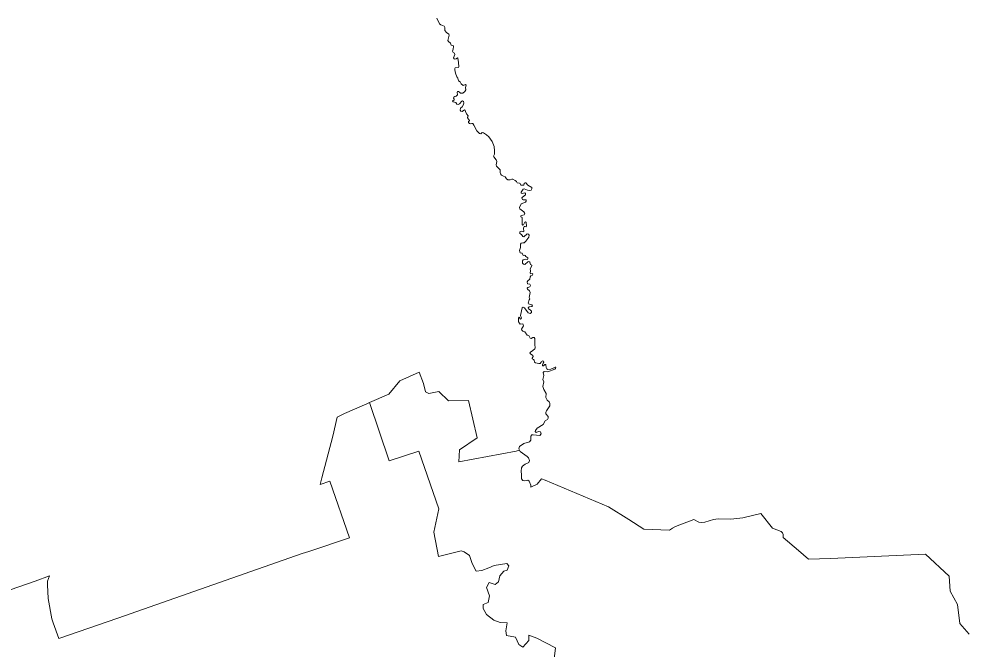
# Model space of a CAD drawing. Extents: x 369010 to 739155, y 6377141 to 6616555.
# Drawn here: x 628044 to 637511, y 6417600 to 6423888 of the extents above; entities that cross this region are included whole.
import ezdxf

# ---------------------------------------------------------------- set-up
doc = ezdxf.new("R2010")
doc.units = 0
doc.header["$LTSCALE"] = 40
doc.layers.add('1', color=7, linetype='Continuous', lineweight=13)

msp = doc.modelspace()

# ---------------------------------------------------------------- linework, layer by layer
at = {"layer": '1'}
for points in [[(632475.19, 6423224.75), (632455, 6423241.96), (632444.24, 6423261.66), (632429.51, 6423270.1), (632423.55, 6423295.58), (632412.8, 6423309.98), (632397.4, 6423347.39), (632390.78, 6423381.81), (632390.78, 6423393.56), (632396.74, 6423399.02), (632427.69, 6423404.98), (632430.67, 6423410.94), (632427.69, 6423454.8), (632421.73, 6423498.16), (632417.6, 6423500.48), (632405.02, 6423489.22), (632393.27, 6423486.25), (632384.83, 6423489.89), (632379.53, 6423500.48), (632390.78, 6423534.41), (632387.31, 6423545.16), (632376.55, 6423553.44), (632368.94, 6423567.01), (632374.73, 6423584.89), (632379.03, 6423612.86), (632374.23, 6423622.95), (632355.2, 6423626.43), (632349.91, 6423647.28), (632328.56, 6423661.51), (632323.09, 6423673.43), (632335.01, 6423726.23), (632331.04, 6423734.83), (632307.87, 6423752.04), (632292.97, 6423773.39), (632291.81, 6423801.36), (632284.7, 6423814.94), (632252.09, 6423828.01), (632237.86, 6423838.77), (632211.71, 6423895.21)], [(632211.71, 6423895.21), (632237.86, 6423838.77), (632252.09, 6423828.01), (632284.7, 6423814.94), (632291.81, 6423801.36), (632292.97, 6423773.39), (632307.87, 6423752.04), (632331.04, 6423734.83), (632335.01, 6423726.23), (632323.09, 6423673.43), (632328.56, 6423661.51), (632349.91, 6423647.28)], [(632349.91, 6423647.28), (632355.2, 6423626.43), (632374.23, 6423622.95), (632379.03, 6423612.86), (632374.73, 6423584.89), (632368.94, 6423567.01), (632376.55, 6423553.44), (632387.31, 6423545.16), (632390.78, 6423534.41), (632379.53, 6423500.48), (632384.83, 6423489.89), (632393.27, 6423486.25), (632405.02, 6423489.22), (632417.6, 6423500.48), (632421.73, 6423498.16), (632427.69, 6423454.8), (632430.67, 6423410.94), (632427.69, 6423404.98), (632396.74, 6423399.02), (632390.78, 6423393.56), (632390.78, 6423381.81), (632397.4, 6423347.39), (632412.8, 6423309.98), (632423.55, 6423295.58), (632429.51, 6423270.1), (632444.24, 6423261.66), (632455, 6423241.96), (632475.19, 6423224.75), (632498.36, 6423233.19), (632503.66, 6423226.57), (632500.02, 6423204.56), (632501.84, 6423180.89), (632490.58, 6423162.35), (632470.39, 6423146.47), (632449.04, 6423146.96), (632439.44, 6423156.56), (632429.35, 6423163.68), (632419.91, 6423164.17), (632416.27, 6423157.06), (632417.6, 6423131.57), (632404.52, 6423116.67), (632391.45, 6423114.36), (632380.69, 6423107.74), (632378.37, 6423098.3), (632385.49, 6423087.55), (632385.49, 6423078.77), (632375.89, 6423075.13), (632369.43, 6423067.35), (632376.55, 6423059.74), (632401.54, 6423052.62), (632412.8, 6423038.23), (632426.37, 6423034.75), (632437.13, 6423040.71), (632462.61, 6423068.51), (632469.23, 6423071.49), (632476.85, 6423064.38), (632480.49, 6423051.96), (632478.67, 6423035.41), (632466.75, 6423010.92), (632447.22, 6422998.5), (632446.06, 6422978.31), (632452.02, 6422967.06), (632465.1, 6422963.42), (632488.76, 6422979.47), (632494.06, 6422977.15), (632497.7, 6422964.58), (632507.8, 6422942.73), (632523.85, 6422919.56), (632523.19, 6422911.78), (632517.23, 6422906.98), (632517.23, 6422900.53), (632539.24, 6422876.2), (632537.42, 6422870.74), (632528.65, 6422863.62), (632529.81, 6422854.19), (632537.42, 6422845.25), (632548.84, 6422840.45), (632562.41, 6422844.09), (632572.01, 6422844.09), (632582.6, 6422827.37), (632612.06, 6422772.1), (632638.21, 6422744.13), (632650.13, 6422742.97), (632665.02, 6422754.22), (632676.78, 6422753.06), (632708.88, 6422730.39), (632730.9, 6422710.86), (632765.32, 6422663.86), (632784.35, 6422614.04), (632787.33, 6422572.99), (632787.83, 6422538.07), (632777.73, 6422517.22), (632779.55, 6422513.08), (632804.54, 6422483.29), (632811.66, 6422464.92), (632803.88, 6422430.5), (632808.02, 6422418.08), (632844.27, 6422381.17), (632843.44, 6422357.01), (632846.42, 6422341.12)], [(633084.74, 6422192.83), (633116.19, 6422179.09), (633140.52, 6422175.78), (633152.43, 6422180.42), (633161.7, 6422191.51), (633161.04, 6422206.07), (633120.16, 6422228.41), (633101.13, 6422251.42), (633092.19, 6422253.07), (633083.42, 6422247.28), (633080.94, 6422228.75), (633069.68, 6422229.41), (633058.43, 6422227.59), (633051.81, 6422230.57), (633043.53, 6422246.62), (633035.92, 6422249.6), (633014.4, 6422251.42), (633006.79, 6422266.15), (632992.56, 6422276.91), (632969.88, 6422287.67), (632960.45, 6422287.67), (632942.57, 6422281.04), (632919.4, 6422282.2), (632908.81, 6422291.14), (632893.92, 6422312.49), (632877.37, 6422317.95), (632857.17, 6422327.39), (632846.42, 6422341.12), (632843.44, 6422357.01), (632844.27, 6422381.17), (632808.02, 6422418.08), (632803.88, 6422430.5), (632811.66, 6422464.92), (632804.54, 6422483.29), (632779.55, 6422513.08), (632777.73, 6422517.22), (632787.83, 6422538.07), (632787.33, 6422572.99), (632784.35, 6422614.04), (632765.32, 6422663.86), (632730.9, 6422710.86), (632708.88, 6422730.39), (632676.78, 6422753.06), (632665.02, 6422754.22), (632650.13, 6422742.97), (632638.21, 6422744.13), (632612.06, 6422772.1), (632582.6, 6422827.37), (632572.01, 6422844.09), (632562.41, 6422844.09), (632548.84, 6422840.45), (632537.42, 6422845.25), (632529.81, 6422854.19), (632528.65, 6422863.62), (632537.42, 6422870.74), (632539.24, 6422876.2), (632517.23, 6422900.53), (632517.23, 6422906.98), (632523.19, 6422911.78), (632523.85, 6422919.56), (632507.8, 6422942.73), (632497.7, 6422964.58), (632494.06, 6422977.15), (632488.76, 6422979.47), (632465.1, 6422963.42), (632452.02, 6422967.06), (632446.06, 6422978.31), (632447.22, 6422998.5), (632466.75, 6423010.92), (632478.67, 6423035.41), (632480.49, 6423051.96), (632476.85, 6423064.38), (632469.23, 6423071.49), (632462.61, 6423068.51), (632437.13, 6423040.71), (632426.37, 6423034.75), (632412.8, 6423038.23), (632401.54, 6423052.62), (632376.55, 6423059.74), (632369.43, 6423067.35), (632375.89, 6423075.13), (632385.49, 6423078.77), (632385.49, 6423087.55), (632378.37, 6423098.3), (632380.69, 6423107.74), (632391.45, 6423114.36), (632404.52, 6423116.67), (632417.6, 6423131.57), (632416.27, 6423157.06), (632419.91, 6423164.17), (632429.35, 6423163.68), (632439.44, 6423156.56), (632449.04, 6423146.96), (632470.39, 6423146.47), (632490.58, 6423162.35), (632501.84, 6423180.89), (632500.02, 6423204.56), (632503.66, 6423226.57), (632498.36, 6423233.19), (632475.19, 6423224.75)], [(632846.42, 6422341.12), (632857.17, 6422327.39), (632877.37, 6422317.95), (632893.92, 6422312.49), (632908.81, 6422291.14), (632919.4, 6422282.2), (632942.57, 6422281.04), (632960.45, 6422287.67), (632969.88, 6422287.67), (632992.56, 6422276.91), (633006.79, 6422266.15), (633014.4, 6422251.42), (633035.92, 6422249.6), (633043.53, 6422246.62), (633051.81, 6422230.57), (633058.43, 6422227.59), (633069.68, 6422229.41), (633080.94, 6422228.75), (633083.42, 6422247.28), (633092.19, 6422253.07), (633101.13, 6422251.42), (633120.16, 6422228.41), (633161.04, 6422206.07), (633161.7, 6422191.51), (633152.43, 6422180.42), (633140.52, 6422175.78), (633116.19, 6422179.09), (633084.74, 6422192.83), (633072.16, 6422187.7), (633055.12, 6422160.06), (633055.12, 6422150.79), (633063.72, 6422147.48), (633088.71, 6422152.12), (633095.83, 6422144.84), (633095.83, 6422131.76), (633065.71, 6422110.08), (633061.74, 6422104.12), (633066.37, 6422087.07), (633073.49, 6422081.78), (633103.11, 6422083.1), (633103.78, 6422070.03), (633097.16, 6422059.6), (633053.3, 6422042.88), (633036.08, 6422005.48), (633038.73, 6421991.58), (633079.61, 6421961.46), (633091.36, 6421944.91), (633084.74, 6421933.82), (633058.43, 6421927.2), (633050.65, 6421921.9), (633051.31, 6421912.8), (633063.06, 6421905.52), (633065.05, 6421835.84), (633070.34, 6421829.88), (633076.96, 6421833.19), (633090.04, 6421860.17), (633097.32, 6421864.14), (633104.44, 6421855.53), (633107.09, 6421820.12), (633103.28, 6421814.16), (633092.69, 6421816.81), (633084.08, 6421815.48), (633077.63, 6421801.08), (633078.95, 6421766.82), (633074.32, 6421763.51), (633053.3, 6421770.8), (633042.04, 6421764.18), (633040.72, 6421747.79), (633057.93, 6421735.21), (633069.68, 6421718.17), (633080.27, 6421714.19), (633114.37, 6421743.16), (633125.62, 6421741.83), (633134.73, 6421729.42), (633130.75, 6421708.57), (633101.29, 6421670.34), (633084.74, 6421654.28), (633069.35, 6421653.62), (633053.3, 6421651.3), (633045.52, 6421639.39), (633046.18, 6421605.46), (633036.08, 6421578.81), (633045.02, 6421552.66), (633058.59, 6421552), (633063.39, 6421549.68), (633072.83, 6421528.83), (633086.56, 6421530.65), (633094.34, 6421528.33), (633100.8, 6421516.42), (633119.17, 6421504.5), (633121.65, 6421495.56), (633115.69, 6421488.45), (633092.52, 6421489.11), (633074.15, 6421483.81), (633067.53, 6421473.72), (633068.19, 6421451.7), (633077.13, 6421439.79), (633089.54, 6421437.97), (633121.65, 6421462.96), (633130.42, 6421465.94)], [(633140.02, 6421094.05), (633134.73, 6421107.62), (633143.66, 6421156.45), (633138.2, 6421174.15), (633118.01, 6421192.03), (633115.03, 6421201.46), (633120.49, 6421208.08), (633139.36, 6421215.7), (633145.98, 6421228.27), (633138.86, 6421240.19), (633116.19, 6421246.15), (633113.87, 6421264.52), (633118.67, 6421275.11), (633138.86, 6421290.67), (633143.5, 6421313.84), (633150.61, 6421324.6), (633165.51, 6421330.56), (633168.49, 6421342.97), (633163.69, 6421347.77), (633145.32, 6421343.63), (633143, 6421350.75), (633145.98, 6421375.08), (633144.16, 6421395.27), (633160.21, 6421422.58), (633159.55, 6421431.51), (633145.32, 6421437.97), (633138.86, 6421461.8), (633130.42, 6421465.94), (633121.65, 6421462.96), (633089.54, 6421437.97), (633077.13, 6421439.79), (633068.19, 6421451.7), (633067.53, 6421473.72), (633074.15, 6421483.81), (633092.52, 6421489.11), (633115.69, 6421488.45), (633121.65, 6421495.56), (633119.17, 6421504.5), (633100.8, 6421516.42), (633094.34, 6421528.33), (633086.56, 6421530.65), (633072.83, 6421528.83), (633063.39, 6421549.68), (633058.59, 6421552), (633045.02, 6421552.66), (633036.08, 6421578.81), (633046.18, 6421605.46), (633045.52, 6421639.39), (633053.3, 6421651.3), (633069.35, 6421653.62), (633084.74, 6421654.28), (633101.29, 6421670.34), (633130.75, 6421708.57), (633134.73, 6421729.42), (633125.62, 6421741.83), (633114.37, 6421743.16), (633080.27, 6421714.19), (633069.68, 6421718.17), (633057.93, 6421735.21), (633040.72, 6421747.79), (633042.04, 6421764.18), (633053.3, 6421770.8), (633074.32, 6421763.51), (633078.95, 6421766.82), (633077.63, 6421801.08), (633084.08, 6421815.48), (633092.69, 6421816.81), (633103.28, 6421814.16), (633107.09, 6421820.12), (633104.44, 6421855.53), (633097.32, 6421864.14), (633090.04, 6421860.17), (633076.96, 6421833.19), (633070.34, 6421829.88), (633065.05, 6421835.84), (633063.06, 6421905.52), (633051.31, 6421912.8), (633050.65, 6421921.9), (633058.43, 6421927.2), (633084.74, 6421933.82), (633091.36, 6421944.91), (633079.61, 6421961.46), (633038.73, 6421991.58), (633036.08, 6422005.48), (633053.3, 6422042.88), (633097.16, 6422059.6), (633103.78, 6422070.03), (633103.11, 6422083.1), (633073.49, 6422081.78), (633066.37, 6422087.07), (633061.74, 6422104.12), (633065.71, 6422110.08), (633095.83, 6422131.76), (633095.83, 6422144.84), (633088.71, 6422152.12), (633063.72, 6422147.48), (633055.12, 6422150.79), (633055.12, 6422160.06), (633072.16, 6422187.7), (633084.74, 6422192.83)], [(633130.42, 6421465.94), (633138.86, 6421461.8), (633145.32, 6421437.97), (633159.55, 6421431.51), (633160.21, 6421422.58), (633144.16, 6421395.27), (633145.98, 6421375.08), (633143, 6421350.75), (633145.32, 6421343.63), (633163.69, 6421347.77), (633168.49, 6421342.97), (633165.51, 6421330.56), (633150.61, 6421324.6), (633143.5, 6421313.84), (633138.86, 6421290.67), (633118.67, 6421275.11), (633113.87, 6421264.52), (633116.19, 6421246.15), (633138.86, 6421240.19), (633145.98, 6421228.27), (633139.36, 6421215.7), (633120.49, 6421208.08), (633115.03, 6421201.46), (633118.01, 6421192.03), (633138.2, 6421174.15), (633143.66, 6421156.45), (633134.73, 6421107.62), (633140.02, 6421094.05), (633133.57, 6421084.45), (633122.15, 6421050.69), (633126.45, 6421044.73), (633160.21, 6421036.45), (633166.17, 6421025.7), (633160.87, 6421016.76), (633132.9, 6421015.1), (633124.63, 6421006.17), (633126.95, 6420994.91), (633144.82, 6420984.16), (633157.9, 6420972.9), (633156.74, 6420958.67), (633143, 6420947.25), (633122.81, 6420954.36), (633086.07, 6421003.69), (633072.33, 6421012.13), (633062.9, 6421006.17), (633046.18, 6420930.04), (633057.43, 6420903.39), (633055.12, 6420894.45), (633045.68, 6420892.14), (633041.38, 6420902.23), (633032.61, 6420912.33), (633027.15, 6420900.41), (633028.31, 6420864.83), (633036.08, 6420851.75), (633045.02, 6420842.82), (633068.69, 6420845.79), (633074.65, 6420838.02), (633075.97, 6420826.1), (633058.1, 6420793.5), (633060.41, 6420780.42), (633069.35, 6420772.15), (633091.36, 6420765.03), (633113.38, 6420732.92), (633129.93, 6420729.28), (633144.16, 6420703.13), (633153.1, 6420699.65), (633170.8, 6420709.58), (633182.56, 6420709.58), (633190.33, 6420699.49), (633188.51, 6420668.54), (633191, 6420640.73), (633193.31, 6420602.17), (633191.49, 6420594.39), (633168.98, 6420580.66), (633145.15, 6420564.11), (633139.86, 6420551.03), (633145.15, 6420546.23), (633169.48, 6420530.18), (633173.12, 6420518.92), (633162.36, 6420503.53), (633163.69, 6420494.59), (633177.92, 6420488.64), (633184.38, 6420481.52), (633186.69, 6420463.15), (633197.45, 6420456.03), (633228.4, 6420448.25), (633242.63, 6420447.76), (633253.89, 6420463.15), (633258.03, 6420469.6), (633268.78, 6420475.56), (633275.9, 6420472.09), (633279.38, 6420464.31), (633272.26, 6420454.21), (633265.14, 6420436.34), (633268.12, 6420426.9), (633276.4, 6420427.4), (633290.13, 6420438.16), (633297.25, 6420440.48), (633301.39, 6420435.18), (633304.37, 6420409.69)], [(633324.56, 6419905.4), (633323.4, 6419919.63), (633301.39, 6419948.1), (633300.23, 6419962.33), (633305.53, 6419977.73), (633338.13, 6420025.39), (633341.11, 6420049.72), (633333.99, 6420067.43), (633312.15, 6420084.64), (633301.39, 6420109.14), (633302.05, 6420149.52), (633278.22, 6420190.4), (633271.1, 6420220.85), (633279.38, 6420265.87), (633268.78, 6420290.2), (633279.38, 6420331.24), (633274.74, 6420361.03), (633283.51, 6420371.13), (633320.42, 6420366.33), (633388.61, 6420391.32), (633397.55, 6420399.6), (633398.7, 6420411.51), (633394.07, 6420413.83), (633385.63, 6420409.69), (633348.89, 6420392.48), (633320.92, 6420388.34), (633310.82, 6420394.8), (633304.37, 6420409.69), (633301.39, 6420435.18), (633297.25, 6420440.48), (633290.13, 6420438.16), (633276.4, 6420427.4), (633268.12, 6420426.9), (633265.14, 6420436.34), (633272.26, 6420454.21), (633279.38, 6420464.31), (633275.9, 6420472.09), (633268.78, 6420475.56), (633258.03, 6420469.6), (633253.89, 6420463.15), (633242.63, 6420447.76), (633228.4, 6420448.25), (633197.45, 6420456.03), (633186.69, 6420463.15), (633184.38, 6420481.52), (633177.92, 6420488.64), (633163.69, 6420494.59), (633162.36, 6420503.53), (633173.12, 6420518.92), (633169.48, 6420530.18), (633145.15, 6420546.23), (633139.86, 6420551.03), (633145.15, 6420564.11), (633168.98, 6420580.66), (633191.49, 6420594.39), (633193.31, 6420602.17), (633191, 6420640.73), (633188.51, 6420668.54), (633190.33, 6420699.49), (633182.56, 6420709.58), (633170.8, 6420709.58), (633153.1, 6420699.65), (633144.16, 6420703.13), (633129.93, 6420729.28), (633113.38, 6420732.92), (633091.36, 6420765.03), (633069.35, 6420772.15), (633060.41, 6420780.42), (633058.1, 6420793.5), (633075.97, 6420826.1), (633074.65, 6420838.02), (633068.69, 6420845.79), (633045.02, 6420842.82), (633036.08, 6420851.75), (633028.31, 6420864.83), (633027.15, 6420900.41), (633032.61, 6420912.33), (633041.38, 6420902.23), (633045.68, 6420892.14), (633055.12, 6420894.45), (633057.43, 6420903.39), (633046.18, 6420930.04), (633062.9, 6421006.17), (633072.33, 6421012.13), (633086.07, 6421003.69), (633122.81, 6420954.36), (633143, 6420947.25), (633156.74, 6420958.67), (633157.9, 6420972.9), (633144.82, 6420984.16), (633126.95, 6420994.91), (633124.63, 6421006.17), (633132.9, 6421015.1), (633160.87, 6421016.76), (633166.17, 6421025.7), (633160.21, 6421036.45), (633126.45, 6421044.73), (633122.15, 6421050.69), (633133.57, 6421084.45), (633140.02, 6421094.05)], [(633304.37, 6420409.69), (633310.82, 6420394.8), (633320.92, 6420388.34), (633348.89, 6420392.48), (633385.63, 6420409.69), (633394.07, 6420413.83), (633398.7, 6420411.51), (633397.55, 6420399.6), (633388.61, 6420391.32), (633320.42, 6420366.33), (633283.51, 6420371.13), (633274.74, 6420361.03), (633279.38, 6420331.24), (633268.78, 6420290.2), (633279.38, 6420265.87), (633271.1, 6420220.85), (633278.22, 6420190.4), (633302.05, 6420149.52), (633301.39, 6420109.14), (633312.15, 6420084.64), (633333.99, 6420067.43), (633341.11, 6420049.72), (633338.13, 6420025.39), (633305.53, 6419977.73), (633300.23, 6419962.33), (633301.39, 6419948.1), (633323.4, 6419919.63), (633324.56, 6419905.4), (633316.28, 6419891.17), (633292.45, 6419876.27), (633274.74, 6419841.19), (633213.5, 6419804.94), (633197.45, 6419781.77), (633194.47, 6419771.18), (633202.75, 6419759.26), (633227.74, 6419769.36), (633245.61, 6419766.87), (633252.07, 6419746.68), (633240.81, 6419730.13), (633171.96, 6419737.75), (633160.71, 6419737.25), (633148.46, 6419723.35), (633151.44, 6419684.12), (633138.37, 6419669.23), (633081.27, 6419651.52), (633037.41, 6419619.91), (633031.45, 6419597.4), (633036.08, 6419582.83), (633045.02, 6419570.59), (633115.2, 6419520.11), (633125.79, 6419508.52), (633138.2, 6419480.06), (633128.77, 6419460.36), (633094.34, 6419443.81), (633067.53, 6419425.44), (633058.1, 6419407.56), (633055.28, 6419373.97), (633057.77, 6419337.72), (633055.95, 6419299.16), (633069.02, 6419281.95), (633088.55, 6419278.97), (633118.84, 6419283.77), (633131.91, 6419275.99), (633149.12, 6419235.61), (633150.94, 6419213.59), (633213.84, 6419243.88), (633257.2, 6419298), (633292.28, 6419284.26), (633923.35, 6419017.31), (634127.75, 6418892.02), (634277.36, 6418795.86), (634533.07, 6418787.59), (634562.2, 6418805.96), (634594.3, 6418821.35), (634776.03, 6418893.18), (634826.51, 6418865.37), (634851.99, 6418862.39), (634885.92, 6418866.53), (634973.14, 6418893.84), (635020.15, 6418898.64), (635144.94, 6418895.66), (635265.42, 6418909.89), (635445.99, 6418951.6), (635562.5, 6418806.79), (635646.25, 6418771.86), (635660.48, 6418758.13), (635665.78, 6418742.74), (635666.44, 6418714.27), (635820.85, 6418582.86), (635918.5, 6418497.46), (636138.79, 6418503.42), (637086.79, 6418547.94), (637321.81, 6418327.82), (637334.22, 6418177.7), (637405.22, 6418043.15), (637430.22, 6417854.31), (637522.24, 6417748.55)], [(626792.61, 6417788.6), (628204.86, 6418278.66), (628347.03, 6418329.31), (628329.81, 6418277.01), (628328.65, 6418238.94), (628336.43, 6418104.22), (628370.69, 6417902.47), (628386.75, 6417862.09), (628440.2, 6417706.51), (629029.56, 6417909.42), (630423.11, 6418395.34), (630869.31, 6418552.07), (630934.02, 6418573.92), (631342.81, 6418709.8), (631145.7, 6419276.65), (631049.54, 6419241.56), (631064.44, 6419308.1), (631174.16, 6419725.33), (631217.86, 6419912.68), (631290.35, 6419950.75), (631513.94, 6420047.4), (631540.43, 6420058.99), (631734.23, 6420143.73), (631843.63, 6420276.63), (632037.27, 6420361.53), (632080.13, 6420248.66), (632097.84, 6420165.57), (632132.27, 6420149.19), (632233.56, 6420170.54), (632329.22, 6420076.04), (632527.49, 6420079.01), (632614.71, 6419708.45), (632438.95, 6419586.47), (632432.99, 6419469.46), (633004.64, 6419574.23), (633036.08, 6419582.83), (633031.45, 6419597.4), (633037.41, 6419619.91), (633081.27, 6419651.52), (633138.37, 6419669.23), (633151.44, 6419684.12), (633148.46, 6419723.35), (633160.71, 6419737.25), (633171.96, 6419737.75), (633240.81, 6419730.13), (633252.07, 6419746.68), (633245.61, 6419766.87), (633227.74, 6419769.36), (633202.75, 6419759.26), (633194.47, 6419771.18), (633197.45, 6419781.77), (633213.5, 6419804.94), (633274.74, 6419841.19), (633292.45, 6419876.27), (633316.28, 6419891.17), (633324.56, 6419905.4)], [(633131.91, 6419275.99), (633118.84, 6419283.77), (633088.55, 6419278.97), (633069.02, 6419281.95), (633055.95, 6419299.16), (633057.77, 6419337.72), (633055.28, 6419373.97), (633058.1, 6419407.56), (633067.53, 6419425.44), (633094.34, 6419443.81), (633128.77, 6419460.36), (633138.2, 6419480.06), (633125.79, 6419508.52), (633115.2, 6419520.11), (633045.02, 6419570.59), (633036.08, 6419582.83), (633004.64, 6419574.23), (632432.99, 6419469.46), (632438.95, 6419586.47), (632614.71, 6419708.45), (632527.49, 6420079.01), (632329.22, 6420076.04), (632233.56, 6420170.54), (632132.27, 6420149.19), (632097.84, 6420165.57), (632080.13, 6420248.66), (632037.27, 6420361.53), (631843.63, 6420276.63), (631734.23, 6420143.73), (631540.43, 6420058.99)], [(632736.03, 6418262.44), (632793.62, 6418242.58), (632826.72, 6418271.38), (632840.13, 6418328.98), (632880.01, 6418375.48), (632915.43, 6418386.57), (632930.82, 6418428.61), (632910.96, 6418452.94), (632784.35, 6418432.42), (632731.89, 6418409.41), (632660.56, 6418384.25), (632606.11, 6418375.81), (632587.07, 6418407.26), (632561.92, 6418461.87), (632538.91, 6418533.21), (632486.45, 6418571.11), (632455, 6418579.38), (632230.41, 6418522.78), (632182.25, 6418766.24), (632232.07, 6418998.11), (632033.63, 6419575.72), (631735.72, 6419476.41), (631540.43, 6420058.99), (631513.94, 6420047.4), (631290.35, 6419950.75), (631217.86, 6419912.68), (631174.16, 6419725.33), (631064.44, 6419308.1), (631049.54, 6419241.56), (631145.7, 6419276.65), (631342.81, 6418709.8), (630934.02, 6418573.92), (630869.31, 6418552.07), (630423.11, 6418395.34), (629029.56, 6417909.42), (628440.2, 6417706.51), (628386.75, 6417862.09), (628370.69, 6417902.47), (628336.43, 6418104.22), (628328.65, 6418238.94), (628329.81, 6418277.01), (628347.03, 6418329.31), (628204.86, 6418278.66), (626792.61, 6417788.6)], [(631540.43, 6420058.99), (631735.72, 6419476.41), (632033.63, 6419575.72), (632232.07, 6418998.11), (632182.25, 6418766.24), (632230.41, 6418522.78), (632455, 6418579.38), (632486.45, 6418571.11), (632538.91, 6418533.21), (632561.92, 6418461.87), (632587.07, 6418407.26), (632606.11, 6418375.81), (632660.56, 6418384.25), (632731.89, 6418409.41), (632784.35, 6418432.42), (632910.96, 6418452.94), (632930.82, 6418428.61), (632915.43, 6418386.57), (632880.01, 6418375.48), (632840.13, 6418328.98), (632826.72, 6418271.38), (632793.62, 6418242.58), (632736.03, 6418262.44), (632708.39, 6418213.62), (632737.18, 6418131.69), (632726.1, 6418063.01), (632672.97, 6418043.15), (632672.97, 6418005.41), (632707.39, 6417944.67), (632780.55, 6417887.08), (632844.76, 6417864.9), (632913.28, 6417860.43), (632902.19, 6417780.66), (632908.98, 6417736.31), (632997.52, 6417718.6), (633029.96, 6417644.78), (633070.67, 6417618.96), (633128.6, 6417685.66), (633128.6, 6417739.28), (633210.19, 6417709.16), (633397.05, 6417612.51), (633384.14, 6417502.94)], [(637522.24, 6417748.55), (637430.22, 6417854.31), (637405.22, 6418043.15), (637334.22, 6418177.7), (637321.81, 6418327.82), (637086.79, 6418547.94), (636138.79, 6418503.42), (635918.5, 6418497.46), (635820.85, 6418582.86), (635666.44, 6418714.27), (635665.78, 6418742.74), (635660.48, 6418758.13), (635646.25, 6418771.86), (635562.5, 6418806.79), (635445.99, 6418951.6), (635265.42, 6418909.89), (635144.94, 6418895.66), (635020.15, 6418898.64), (634973.14, 6418893.84), (634885.92, 6418866.53), (634851.99, 6418862.39), (634826.51, 6418865.37), (634776.03, 6418893.18), (634594.3, 6418821.35), (634562.2, 6418805.96), (634533.07, 6418787.59), (634277.36, 6418795.86), (634127.75, 6418892.02), (633923.35, 6419017.31), (633292.28, 6419284.26), (633257.2, 6419298), (633213.84, 6419243.88), (633150.94, 6419213.59), (633149.12, 6419235.61), (633131.91, 6419275.99)], [(633384.14, 6417502.94), (633397.05, 6417612.51), (633210.19, 6417709.16), (633128.6, 6417739.28), (633128.6, 6417685.66), (633070.67, 6417618.96), (633029.96, 6417644.78), (632997.52, 6417718.6), (632908.98, 6417736.31), (632902.19, 6417780.66), (632913.28, 6417860.43), (632844.76, 6417864.9), (632780.55, 6417887.08), (632707.39, 6417944.67), (632672.97, 6418005.41), (632672.97, 6418043.15), (632726.1, 6418063.01), (632737.18, 6418131.69), (632708.39, 6418213.62), (632736.03, 6418262.44)]]:
    msp.add_lwpolyline(points, dxfattribs=at)

doc.saveas('drawing.dxf')
